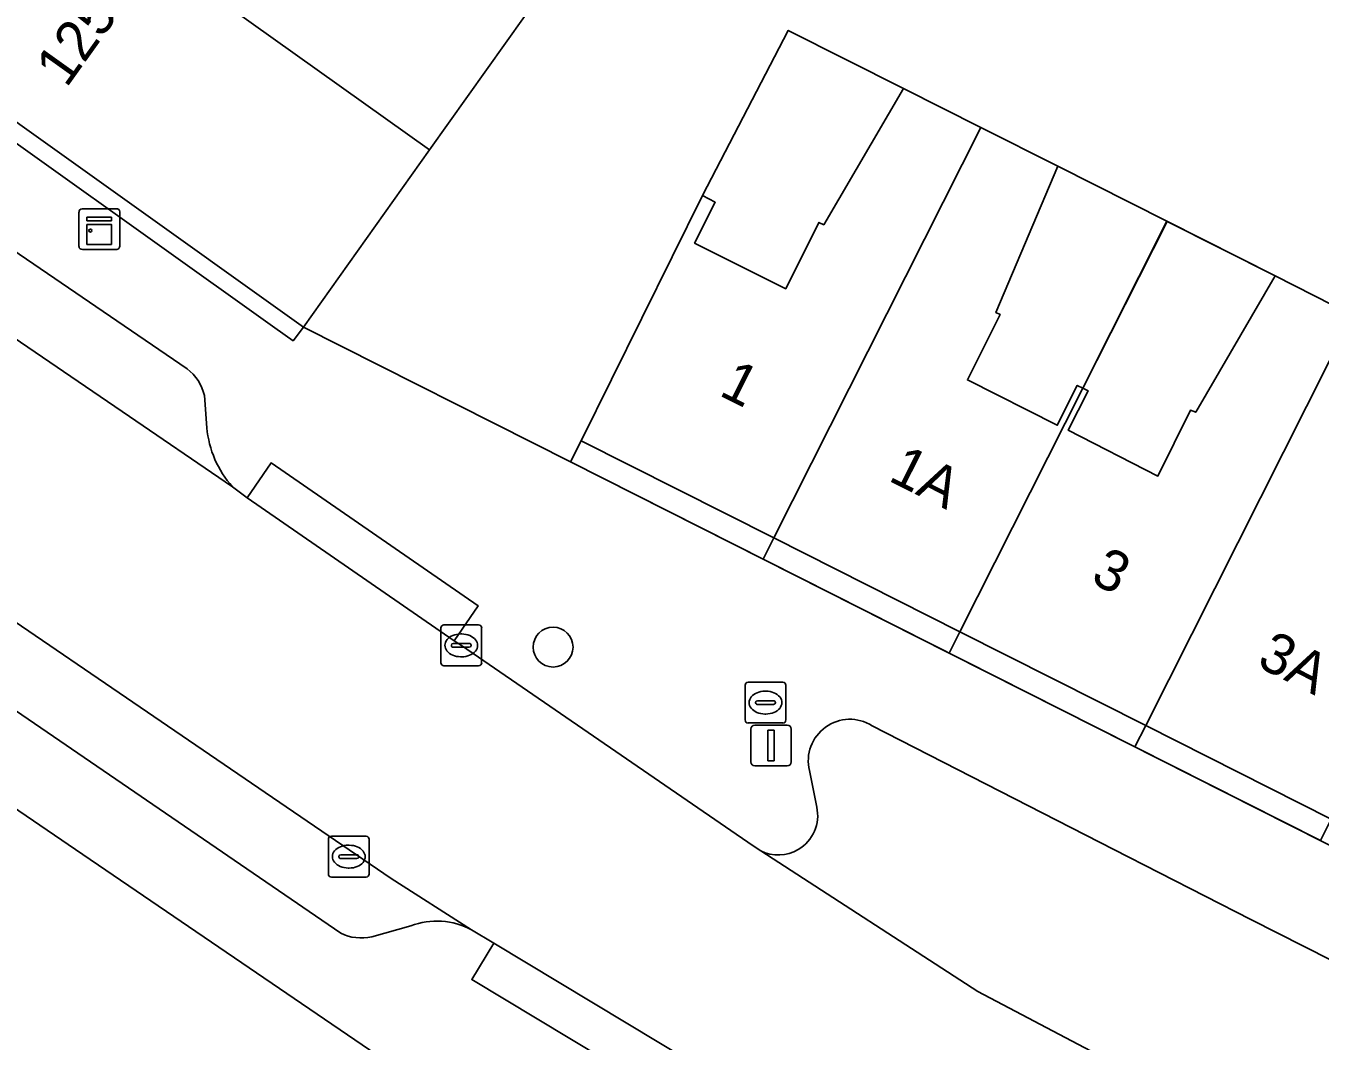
# Model space of a CAD drawing. Extents: x 160349 to 161355, y 381727 to 382854.
# Drawn here: x 160744.88 to 160776.6, y 382495.3 to 382520.19 of the extents above; entities that cross this region are included whole.
import ezdxf

# ---------------------------------------------------------------- set-up
doc = ezdxf.new("R2010")
doc.units = 0
for name, color, linetype in [('IMGEO_Boom', 7, 'Continuous'), ('IMGEO_Erf', 7, 'Continuous'), ('IMGEO_Kast', 7, 'Continuous'), ('IMGEO_Kolk', 7, 'Continuous'), ('IMGEO_Lichtmast', 7, 'Continuous'), ('IMGEO_Pand', 7, 'Continuous'), ('IMGEO_Pand_nummerreeks', 7, 'Continuous'), ('IMGEO_Pand_overbouw', 7, 'Continuous'), ('IMGEO_Parkeervlak_open', 7, 'Continuous'), ('IMGEO_Rijbaan_lokaal_open', 7, 'Continuous'), ('IMGEO_Rioolput', 7, 'Continuous'), ('IMGEO_Voetpad_open', 7, 'Continuous')]:
    doc.layers.add(name, color=color, linetype=linetype)

msp = doc.modelspace()

# ---------------------------------------------------------------- linework, layer by layer
at = {"layer": 'IMGEO_Boom'}
msp.add_circle((160757.798, 382504.959), 0.489, dxfattribs=at)
at = {"layer": 'IMGEO_Erf'}
for points in [[(160766.384, 382518.649), (160763.561, 382520.075), (160761.459, 382516.026), (160761.771, 382515.863), (160761.264, 382514.861), (160763.501, 382513.744), (160764.313, 382515.37), (160764.432, 382515.311)], [(160770.781, 382511.306), (160770.916, 382511.238), (160770.425, 382510.276), (160772.621, 382509.15), (160773.419, 382510.767), (160773.548, 382510.716), (160775.493, 382514.059), (160770.172, 382516.747), (160768.648, 382513.165), (160768.756, 382513.109), (160767.954, 382511.507), (160770.154, 382510.398), (160770.645, 382511.374)], [(160758.488, 382510.013), (160758.228, 382509.498), (160785.515, 382495.715), (160785.79, 382496.249), (160781.422, 382498.451), (160778.35, 382500), (160776.871, 382500.745), (160772.322, 382503.039), (160767.77, 382505.334), (160763.205, 382507.635)]]:
    msp.add_lwpolyline(points, close=True, dxfattribs=at)
at = {"layer": 'IMGEO_Kast'}
for p, q in [((160746.178, 382514.781), (160746.178, 382515.622)), ((160746.178, 382515.622), (160746.178, 382514.781)), ((160746.253, 382515.706), (160747.094, 382515.706)), ((160747.094, 382515.706), (160746.253, 382515.706)), ((160747.178, 382515.631), (160747.178, 382514.79)), ((160747.178, 382514.79), (160747.178, 382515.631)), ((160747.103, 382514.706), (160746.262, 382514.706)), ((160746.262, 382514.706), (160747.103, 382514.706))]:
    msp.add_line(p, q, dxfattribs=at)
for points in [[(160746.373, 382515.496), (160746.973, 382515.496), (160746.973, 382515.411), (160746.373, 382515.411), (160746.373, 382515.496)], [(160746.373, 382515.321), (160746.973, 382515.321), (160746.973, 382514.832), (160746.373, 382514.832), (160746.373, 382515.321)]]:
    msp.add_lwpolyline(points, dxfattribs=at)
msp.add_circle((160746.457, 382515.17), 0.0377, dxfattribs=at)
for centre, start, end in [((160746.256, 382515.628), 92.4484, 184.2845), ((160746.256, 382515.628), 92.4484, 184.2845), ((160747.1, 382515.628), 2.4484, 94.2845), ((160747.1, 382515.628), 2.4484, 94.2845), ((160746.256, 382514.784), 182.4484, 274.2845), ((160746.256, 382514.784), 182.4484, 274.2845), ((160747.1, 382514.784), 272.4484, 4.2845), ((160747.1, 382514.784), 272.4484, 4.2845)]:
    msp.add_arc(centre, 0.0779, start, end, dxfattribs=at)
at = {"layer": 'IMGEO_Kolk'}
for p, q in [((160755.046, 382504.576), (160755.046, 382505.428)), ((160755.121, 382505.502), (160755.973, 382505.502)), ((160756.047, 382505.428), (160756.047, 382504.576)), ((160755.534, 382505.282), (160755.559, 382505.282)), ((160755.305, 382504.996), (160755.305, 382505.008)), ((160755.743, 382504.959), (160755.345, 382504.959)), ((160755.348, 382505.045), (160755.746, 382505.045)), ((160755.789, 382505.008), (160755.789, 382504.996)), ((160755.973, 382504.502), (160755.121, 382504.502)), ((160755.557, 382504.722), (160755.532, 382504.722)), ((160752.365, 382500.323), (160753.217, 382500.323)), ((160752.29, 382499.397), (160752.29, 382500.249)), ((160752.778, 382500.103), (160752.803, 382500.103)), ((160753.291, 382500.249), (160753.291, 382499.397)), ((160752.549, 382499.817), (160752.549, 382499.829)), ((160752.987, 382499.78), (160752.589, 382499.78)), ((160752.592, 382499.866), (160752.99, 382499.866)), ((160753.033, 382499.829), (160753.033, 382499.817)), ((160752.801, 382499.543), (160752.776, 382499.543)), ((160753.217, 382499.323), (160752.365, 382499.323))]:
    msp.add_line(p, q, dxfattribs=at)
for points in [[(160755.046, 382504.576), (160755.046, 382505.428)], [(160755.121, 382505.502), (160755.973, 382505.502)], [(160756.047, 382505.428), (160756.047, 382504.576)], [(160755.973, 382504.502), (160755.121, 382504.502)], [(160752.365, 382500.323), (160753.217, 382500.323)], [(160752.29, 382499.397), (160752.29, 382500.249)], [(160753.291, 382500.249), (160753.291, 382499.397)], [(160753.217, 382499.323), (160752.365, 382499.323)]]:
    msp.add_lwpolyline(points, dxfattribs=at)
for centre, radius, start, end in [((160755.123, 382505.426), 0.0765, 91.552, 178.448), ((160755.123, 382505.426), 0.0765, 91.552, 178.448), ((160755.971, 382505.426), 0.0765, 1.552, 88.448), ((160755.971, 382505.426), 0.0765, 1.552, 88.448), ((160755.345, 382505.005), 0.0403, 85.8775, 175.7526), ((160755.342, 382504.995), 0.0366, 178.938, 274.7102), ((160755.746, 382505.002), 0.043, 264.8664, 352.4533), ((160755.75, 382505.007), 0.0386, 1.7309, 96.639), ((160755.123, 382504.578), 0.0765, 181.552, 268.448), ((160755.123, 382504.578), 0.0765, 181.552, 268.448), ((160755.971, 382504.578), 0.0765, 271.552, 358.448), ((160755.971, 382504.578), 0.0765, 271.552, 358.448), ((160752.367, 382500.247), 0.0765, 91.552, 178.448), ((160752.367, 382500.247), 0.0765, 91.552, 178.448), ((160753.215, 382500.247), 0.0765, 1.552, 88.448), ((160753.215, 382500.247), 0.0765, 1.552, 88.448), ((160752.589, 382499.826), 0.0403, 85.8775, 175.7526), ((160752.586, 382499.816), 0.0366, 178.938, 274.7102), ((160752.99, 382499.823), 0.043, 264.8664, 352.4533), ((160752.994, 382499.828), 0.0386, 1.7309, 96.639), ((160752.367, 382499.399), 0.0765, 181.552, 268.448), ((160752.367, 382499.399), 0.0765, 181.552, 268.448), ((160753.215, 382499.399), 0.0765, 271.552, 358.448), ((160753.215, 382499.399), 0.0765, 271.552, 358.448)]:
    msp.add_arc(centre, radius, start, end, dxfattribs=at)
for centre, major_axis, ratio, start_param, end_param in [((160755.533, 382505.002), (-0.387, 0.002), 0.722429, 4.712389, 7.853982), ((160755.558, 382505.002), (-0.39, 0.002), 0.717154, 1.570796, 4.712389), ((160752.777, 382499.823), (-0.387, 0.002), 0.722429, 4.712389, 7.853982), ((160752.802, 382499.823), (-0.39, 0.002), 0.717154, 1.570796, 4.712389)]:
    msp.add_ellipse(centre, major_axis=major_axis, ratio=ratio, start_param=start_param, end_param=end_param, dxfattribs=at)
at = {"layer": 'IMGEO_Lichtmast'}
for p, q in [((160762.644, 382502.147), (160762.644, 382502.947)), ((160762.644, 382502.947), (160762.644, 382502.147)), ((160762.744, 382503.047), (160763.534, 382503.047)), ((160763.534, 382503.047), (160762.744, 382503.047)), ((160763.634, 382502.947), (160763.634, 382502.147)), ((160763.634, 382502.147), (160763.634, 382502.947)), ((160763.534, 382502.047), (160762.744, 382502.047)), ((160762.744, 382502.047), (160763.534, 382502.047))]:
    msp.add_line(p, q, dxfattribs=at)
msp.add_lwpolyline([(160763.064, 382502.922), (160763.214, 382502.922), (160763.214, 382502.172), (160763.064, 382502.172), (160763.064, 382502.922)], dxfattribs=at)
for centre, start, end in [((160762.744, 382502.947), 90, 180), ((160762.744, 382502.947), 90, 180), ((160763.534, 382502.947), 0, 90), ((160763.534, 382502.947), 360, 90), ((160762.744, 382502.147), 180, 270), ((160762.744, 382502.147), 180, 270), ((160763.534, 382502.147), 270, 0), ((160763.534, 382502.147), 270, 0)]:
    msp.add_arc(centre, 0.1, start, end, dxfattribs=at)
at = {"layer": 'IMGEO_Pand'}
for points in [[(160745.489, 382523.766), (160754.771, 382517.151), (160757.562, 382521.078), (160757.861, 382521.499), (160757.245, 382521.938), (160753.15, 382524.86), (160748.586, 382528.112)], [(160745.489, 382523.766), (160742.397, 382519.427), (160751.682, 382512.804), (160754.771, 382517.151)], [(160768.278, 382517.698), (160766.384, 382518.649), (160764.432, 382515.311), (160764.313, 382515.37), (160763.501, 382513.744), (160761.264, 382514.861), (160761.771, 382515.863), (160761.459, 382516.026), (160758.488, 382510.013), (160763.205, 382507.635)], [(160768.278, 382517.698), (160763.205, 382507.635), (160767.77, 382505.334), (160770.781, 382511.306), (160770.645, 382511.374), (160770.154, 382510.398), (160767.954, 382511.507), (160768.756, 382513.109), (160768.648, 382513.165), (160770.172, 382516.747)], [(160777.393, 382513.097), (160775.493, 382514.059), (160773.548, 382510.716), (160773.419, 382510.767), (160772.621, 382509.15), (160770.425, 382510.276), (160770.916, 382511.238), (160770.781, 382511.306), (160767.77, 382505.334), (160772.322, 382503.039)], [(160777.393, 382513.097), (160772.322, 382503.039), (160776.871, 382500.745), (160779.887, 382506.727), (160779.753, 382506.797), (160779.251, 382505.823), (160777.057, 382506.918), (160777.86, 382508.514), (160777.749, 382508.58), (160779.292, 382512.135)], [(160729.405, 382502.344), (160733.007, 382500), (160757.725, 382483.915), (160758.52, 382485.544), (160760.712, 382490.037), (160746.093, 382500), (160740.222, 382504.001), (160739.216, 382502.525), (160732.882, 382507.128)]]:
    msp.add_lwpolyline(points, close=True, dxfattribs=at)
at = {"layer": 'IMGEO_Pand_overbouw'}
for points in [[(160745.489, 382523.766), (160745.02, 382524.101), (160741.658, 382519.438), (160742.091, 382519.129), (160750.981, 382512.783), (160751.424, 382512.467), (160751.682, 382512.804), (160742.397, 382519.427)], [(160761.459, 382516.026), (160761.771, 382515.863), (160761.264, 382514.861), (160763.501, 382513.744), (160764.313, 382515.37), (160764.432, 382515.311), (160766.384, 382518.649), (160763.561, 382520.075)], [(160770.172, 382516.747), (160768.648, 382513.165), (160768.756, 382513.109), (160767.954, 382511.507), (160770.154, 382510.398), (160770.645, 382511.374), (160770.781, 382511.306), (160772.843, 382515.398)], [(160770.781, 382511.306), (160770.916, 382511.238), (160770.425, 382510.276), (160772.621, 382509.15), (160773.419, 382510.767), (160773.548, 382510.716), (160775.493, 382514.059), (160772.849, 382515.393)], [(160763.205, 382507.635), (160758.488, 382510.013), (160758.228, 382509.498), (160762.943, 382507.116)], [(160767.77, 382505.334), (160763.205, 382507.635), (160762.943, 382507.116), (160767.506, 382504.811)], [(160767.77, 382505.334), (160767.506, 382504.811), (160772.057, 382502.513), (160772.322, 382503.039)], [(160772.322, 382503.039), (160772.057, 382502.513), (160776.604, 382500.216), (160776.871, 382500.745)]]:
    msp.add_lwpolyline(points, close=True, dxfattribs=at)
at = {"layer": 'IMGEO_Parkeervlak_open'}
for points in [[(160743.172, 382515.282), (160742.192, 382515.034), (160741.533, 382515.013), (160741.347, 382514.743), (160747.24, 382510.736), (160749.942, 382508.89)], [(160748.826, 382511.781), (160743.856, 382515.169)], [(160749.311, 382510.335), (160749.253, 382511.127)], [(160755.799, 382498.029), (160753.827, 382499.289), (160738.095, 382510.025)], [(160739.258, 382507.076), (160752.592, 382497.948)], [(160780.793, 382495.301), (160774.903, 382498.281), (160771.543, 382500), (160765.616, 382503.032)], [(160764.081, 382501.931), (160764.261, 382501.039)], [(160762.886, 382499.967), (160768.211, 382496.514), (160772.35, 382494.335), (160783.449, 382488.843)], [(160753.352, 382497.859), (160754.31, 382498.124)]]:
    msp.add_lwpolyline(points, dxfattribs=at)
for centre, radius, start, end in [((160748.134, 382510.863), 1.149, 13.2791, 53.0024), ((160751.811, 382510.567), 2.511, 185.2913, 221.8884), ((160765.072, 382502.17), 1.02, 57.7706, 193.5304), ((160763.318, 382500.832), 0.965, 300.4995, 12.3865), ((160763.317, 382500.829), 0.964, 243.4533, 300.6464), ((160754.952, 382496.465), 1.779, 61.5529, 111.146), ((160753.097, 382498.974), 1.144, 243.7851, 282.8565)]:
    msp.add_arc(centre, radius, start, end, dxfattribs=at)
at = {"layer": 'IMGEO_Rijbaan_lokaal_open'}
msp.add_lwpolyline([(160757.562, 382521.078), (160754.771, 382517.151), (160751.682, 382512.804), (160758.228, 382509.498), (160758.488, 382510.013), (160761.459, 382516.026), (160763.561, 382520.075), (160766.384, 382518.649), (160768.278, 382517.698), (160770.172, 382516.747), (160775.493, 382514.059), (160777.393, 382513.097)], dxfattribs=at)
msp.add_lwpolyline([(160762.886, 382499.967), (160762.702, 382500.087), (160755.557, 382505.001), (160755.374, 382505.114), (160750.296, 382508.619), (160749.942, 382508.89), (160747.24, 382510.736), (160741.347, 382514.743), (160738.095, 382510.025), (160753.827, 382499.289), (160755.799, 382498.029), (160756.343, 382497.701), (160765.231, 382492.348), (160765.729, 382492.048), (160766.19, 382491.635), (160783.682, 382483.063), (160785.92, 382487.604), (160785.477, 382487.822), (160784.789, 382488.161), (160783.699, 382488.719), (160783.449, 382488.843), (160772.35, 382494.335), (160768.211, 382496.514)], close=True, dxfattribs=at)
at = {"layer": 'IMGEO_Rioolput'}
for p, q in [((160762.503, 382503.173), (160762.503, 382504.025)), ((160762.578, 382504.099), (160763.43, 382504.099)), ((160762.991, 382503.879), (160763.016, 382503.879)), ((160763.504, 382504.025), (160763.504, 382503.173)), ((160762.762, 382503.593), (160762.762, 382503.605)), ((160763.2, 382503.556), (160762.802, 382503.556)), ((160762.805, 382503.642), (160763.203, 382503.642)), ((160763.246, 382503.605), (160763.246, 382503.593)), ((160763.014, 382503.319), (160762.989, 382503.319)), ((160763.43, 382503.099), (160762.578, 382503.099))]:
    msp.add_line(p, q, dxfattribs=at)
for points in [[(160762.503, 382503.173), (160762.503, 382504.025)], [(160762.578, 382504.099), (160763.43, 382504.099)], [(160763.504, 382504.025), (160763.504, 382503.173)], [(160763.43, 382503.099), (160762.578, 382503.099)]]:
    msp.add_lwpolyline(points, dxfattribs=at)
for centre, radius, start, end in [((160762.58, 382504.023), 0.0765, 91.552, 178.448), ((160762.58, 382504.023), 0.0765, 91.552, 178.448), ((160763.428, 382504.023), 0.0765, 1.552, 88.448), ((160763.428, 382504.023), 0.0765, 1.552, 88.448), ((160762.802, 382503.602), 0.0403, 85.8775, 175.7526), ((160762.799, 382503.592), 0.0366, 178.938, 274.7102), ((160763.203, 382503.599), 0.043, 264.8664, 352.4533), ((160763.207, 382503.604), 0.0386, 1.7309, 96.639), ((160762.58, 382503.175), 0.0765, 181.552, 268.448), ((160762.58, 382503.175), 0.0765, 181.552, 268.448), ((160763.428, 382503.175), 0.0765, 271.552, 358.448), ((160763.428, 382503.175), 0.0765, 271.552, 358.448)]:
    msp.add_arc(centre, radius, start, end, dxfattribs=at)
for centre, major_axis, ratio, start_param, end_param in [((160762.99, 382503.599), (-0.387, 0.002), 0.722429, 4.712389, 7.853982), ((160763.015, 382503.599), (-0.39, 0.002), 0.717154, 1.570796, 4.712389)]:
    msp.add_ellipse(centre, major_axis=major_axis, ratio=ratio, start_param=start_param, end_param=end_param, dxfattribs=at)
at = {"layer": 'IMGEO_Voetpad_open'}
for points in [[(160741.658, 382519.438), (160742.091, 382519.129), (160750.981, 382512.783), (160751.424, 382512.467), (160751.682, 382512.804), (160742.397, 382519.427), (160745.489, 382523.766), (160748.586, 382528.112), (160751.368, 382532.016), (160754.335, 382536.18), (160758.079, 382541.433), (160757.626, 382541.777), (160756.839, 382540.667), (160753.895, 382536.513), (160747.956, 382528.204)], [(160750.296, 382508.619), (160755.374, 382505.114), (160755.965, 382505.97), (160750.887, 382509.475)], [(160756.343, 382497.701), (160755.806, 382496.81), (160764.694, 382491.457), (160765.231, 382492.348)]]:
    msp.add_lwpolyline(points, close=True, dxfattribs=at)
for points in [[(160807.606, 382481.982), (160801.092, 382485.191), (160801.311, 382485.518), (160794.669, 382488.822), (160794.983, 382490.948), (160790.249, 382493.331), (160785.711, 382495.616), (160785.515, 382495.715), (160758.228, 382509.498), (160751.682, 382512.804), (160751.424, 382512.467), (160750.981, 382512.783), (160742.091, 382519.129), (160741.658, 382519.438), (160741.533, 382515.013), (160742.192, 382515.034), (160743.172, 382515.282)], [(160743.856, 382515.169), (160748.826, 382511.781)], [(160749.253, 382511.127), (160749.311, 382510.335)], [(160738.095, 382510.025), (160737.362, 382510.551), (160732.882, 382507.128), (160739.216, 382502.525), (160740.222, 382504.001), (160746.093, 382500), (160760.712, 382490.037), (160762.739, 382488.416), (160767.276, 382486.202), (160771.895, 382483.948), (160776.391, 382481.754), (160780.981, 382479.514), (160785.607, 382477.257), (160790.735, 382474.755), (160791.597, 382474.312), (160796.618, 382471.851), (160801.636, 382469.391), (160806.654, 382466.931), (160811.471, 382464.57)], [(160749.942, 382508.89), (160750.296, 382508.619), (160750.887, 382509.475), (160755.965, 382505.97), (160755.374, 382505.114), (160755.557, 382505.001), (160762.702, 382500.087), (160762.886, 382499.967)], [(160752.592, 382497.948), (160739.258, 382507.076)], [(160765.616, 382503.032), (160771.543, 382500), (160774.903, 382498.281), (160780.793, 382495.301)], [(160764.261, 382501.039), (160764.081, 382501.931)], [(160754.31, 382498.124), (160753.352, 382497.859)], [(160766.19, 382491.635), (160765.729, 382492.048), (160765.231, 382492.348), (160764.694, 382491.457), (160755.806, 382496.81), (160756.343, 382497.701), (160755.799, 382498.029)]]:
    msp.add_lwpolyline(points, dxfattribs=at)
for centre, radius, start, end in [((160748.134, 382510.863), 1.149, 13.2791, 53.0024), ((160751.811, 382510.567), 2.511, 185.2913, 221.8884), ((160765.072, 382502.17), 1.02, 57.7706, 193.5304), ((160763.318, 382500.832), 0.965, 300.4995, 12.3865), ((160763.317, 382500.829), 0.964, 243.4533, 300.6464), ((160754.952, 382496.465), 1.779, 61.5529, 111.146), ((160753.097, 382498.974), 1.144, 243.7851, 282.8565)]:
    msp.add_arc(centre, radius, start, end, dxfattribs=at)

# ---------------------------------------------------------------- texts
at = {"layer": 'IMGEO_Pand_nummerreeks'}
for s, rotation, p in [('125', 54.5254, (160745.869, 382518.647)), ('1', 333.246, (160761.837, 382511.147)), ('1A', 333.246, (160765.985, 382509.056)), ('3', 333.246, (160770.938, 382506.559)), ('3A', 333.246, (160775.013, 382504.505))]:
    msp.add_text(s, height=1, rotation=rotation, dxfattribs=at).set_placement(p)

doc.saveas('drawing.dxf')
